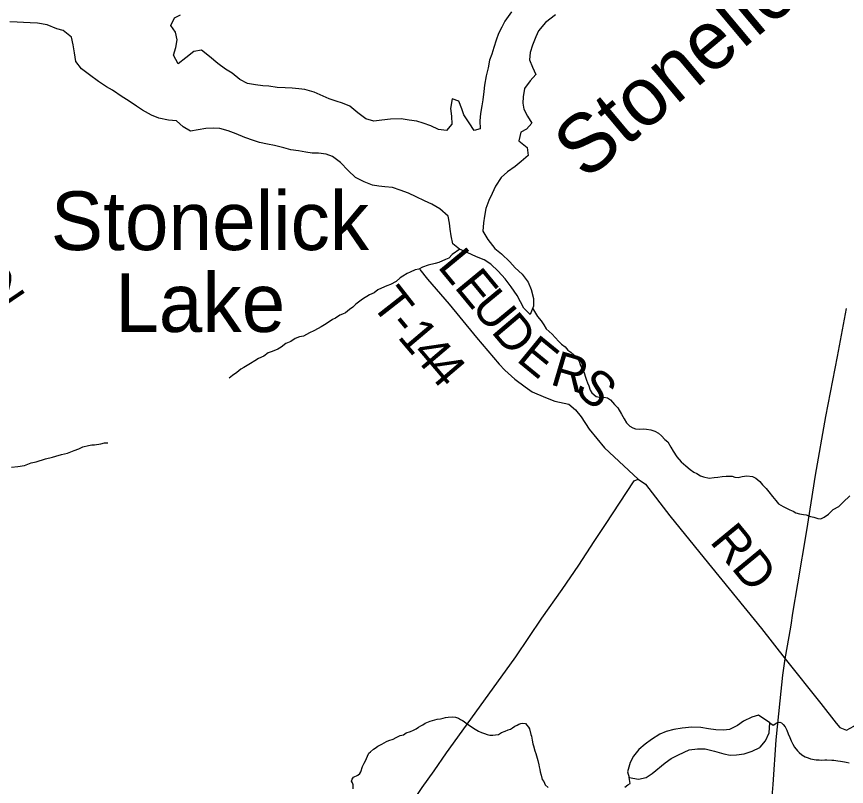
# Model space of a CAD drawing. Extents: x 1310247 to 1664935, y 235267 to 584339.
# Drawn here: x 1521833 to 1528906, y 442212 to 448769 of the extents above; entities that cross this region are included whole.
import ezdxf

# ---------------------------------------------------------------- set-up
doc = ezdxf.new("R2010")
doc.units = 0
for name, color, linetype in [('GM_X_Major_Lake', 7, 'Continuous'), ('GM_X_Major_Lake_Text', 7, 'Continuous'), ('GM_X_Major_River_Text', 7, 'Continuous'), ('GM_X_Minor_Lake', 7, 'Continuous'), ('GM_X_Minor_River', 7, 'Continuous'), ('GM_X_State_Route', 7, 'Continuous'), ('GM_X_Township_Road', 7, 'Continuous'), ('GM_X_Township_Road_Text', 7, 'Continuous')]:
    doc.layers.add(name, color=color, linetype=linetype)

msp = doc.modelspace()

# ---------------------------------------------------------------- linework, layer by layer
at = {"layer": 'GM_X_Major_Lake'}
for points in [[(1523188.3, 448635.1), (1523149.4, 448693.8), (1523178.4, 448757.4), (1523230.8, 448784.5)], [(1526051.9, 448808.1), (1525994.7, 448731), (1525969.8, 448679.4), (1525940.9, 448623.8), (1525921.9, 448568.1), (1525900.9, 448504.4), (1525883.9, 448448.6), (1525865.1, 448396.9), (1525852, 448333), (1525834.8, 448265.2), (1525821.4, 448183.3), (1525814.5, 448129.4), (1525807.3, 448059.5), (1525798.4, 448007.5), (1525787.3, 447943.7), (1525780.2, 447879.7), (1525785, 447811.5), (1525732.9, 447798.4), (1525690, 447863.2), (1525645.3, 447932.1), (1525628.2, 447982.4), (1525601.3, 448047), (1525545.7, 448068), (1525530.4, 447986.1), (1525541.2, 447919.8), (1525544, 447851.7), (1525497.2, 447798.5), (1525429.4, 447807.6), (1525364, 447836.8), (1525298.5, 447862), (1525244.8, 447878.9), (1525179, 447886), (1525111.3, 447897.2), (1525021.4, 447894.8), (1524947.3, 447886), (1524877.2, 447877.2), (1524809.7, 447898.4), (1524740.6, 447947.6), (1524673.7, 448006.8), (1524610.2, 448030), (1524556.6, 448048.9), (1524497, 448067.9), (1524421.7, 448103.3), (1524370.1, 448126.2), (1524290.6, 448147.6), (1524238.8, 448152.5), (1524180.9, 448159.5), (1524123.1, 448162.5), (1524053.2, 448165.7), (1523983.4, 448174.9), (1523931.6, 448179.8), (1523869.8, 448186.8), (1523800.1, 448200), (1523736.7, 448233.2), (1523669.7, 448286.4), (1523614.4, 448321.4), (1523547.3, 448368.6), (1523476.4, 448427.9), (1523409.4, 448483.1), (1523343.3, 448472.2), (1523276.5, 448417.3), (1523211.7, 448366.3), (1523171, 448439.1), (1523190.1, 448504.9), (1523203.2, 448570.7), (1523188.3, 448635.1)], [(1526427, 448783.7), (1526342, 448719), (1526280.9, 448648), (1526258, 448596.3), (1526230.8, 448524.7), (1526211.8, 448463), (1526204.7, 448399), (1526229.6, 448336.5), (1526258.5, 448274), (1526211.6, 448220.7), (1526162.5, 448155.5), (1526151.3, 448085.6), (1526148.4, 448031.6), (1526155.5, 447979.4), (1526188.5, 447920.7), (1526223.4, 447860.1), (1526180.5, 447808.7), (1526130.1, 447783.6), (1526112.9, 447711.8), (1526183.9, 447654.5), (1526192.6, 447584.3), (1526133.9, 447535.2), (1526083.2, 447492), (1526016.4, 447445.1), (1525963.7, 447398), (1525916.5, 447324.7), (1525885.4, 447261.2), (1525858.5, 447203.6), (1525833.3, 447133.9), (1525822.2, 447068), (1525813.2, 447012.1), (1525808, 446942.1), (1525848.7, 446869.3), (1525909.4, 446794.2), (1525966.5, 446747.2), (1526037.2, 446679.9), (1526082.3, 446629), (1526141.3, 446574), (1526192.1, 446507), (1526219, 446444.5)], [(1526219, 446444.5), (1526237.6, 446368.1), (1526238.5, 446302), (1526209.3, 446232.4), (1526156.3, 446285.4), (1526129.3, 446339.9), (1526100.2, 446392.5), (1526047.5, 446465.5), (1525996.8, 446536.4), (1525938, 446601.5), (1525875.1, 446658.6), (1525819.8, 446697.6), (1525752.3, 446722.8), (1525675, 446758.2), (1525609.6, 446787.3), (1525552.5, 446834.4), (1525537.7, 446902.7), (1525528.6, 446956.9), (1525523.5, 447009.1), (1525510.6, 447069.4), (1525441.7, 447130.6), (1525372.5, 447171.9), (1525309, 447199), (1525237.7, 447234.2), (1525174.3, 447265.4), (1525102.9, 447290.6), (1525037.3, 447311.8), (1524971.5, 447318.9), (1524919.7, 447323.8), (1524867.9, 447332.7), (1524796.4, 447360), (1524721.2, 447397.3), (1524660.2, 447456.4), (1524593.5, 447525.6), (1524524.5, 447576.9), (1524472.9, 447595.8), (1524407.1, 447604.9), (1524351.2, 447605.9), (1524299.4, 447612.8), (1524235.6, 447623.9), (1524169.9, 447635), (1524112.2, 447650), (1524030.7, 447671.5), (1523971, 447682.5), (1523903.3, 447695.7), (1523851.6, 447712.6), (1523778.1, 447737.9), (1523704.8, 447769.2), (1523635.3, 447794.4), (1523565.7, 447815.6), (1523509.9, 447818.6), (1523445.9, 447815.7), (1523379.8, 447804.8), (1523315.7, 447793.9), (1523252.3, 447829), (1523195.3, 447882), (1523127.5, 447885.2), (1523045.8, 447902.6), (1522984.4, 447929.7), (1522907.2, 447971.1), (1522855.9, 448006), (1522784.7, 448053.3), (1522733.3, 448084.2), (1522650.4, 448141.7), (1522599, 448170.6), (1522531.8, 448215.8), (1522454.9, 448271.2), (1522387.9, 448322.4), (1522339, 448387.3), (1522328.3, 448459.6), (1522315.5, 448527.9), (1522300.6, 448592.2), (1522229.7, 448649.5), (1522176, 448664.5), (1522094.7, 448697.9), (1522011.1, 448713.3), (1521949.2, 448716.4), (1521891.3, 448719.4), (1521839.4, 448722.3), (1521775.5, 448725.4)]]:
    msp.add_lwpolyline(points, dxfattribs=at)
at = {"layer": 'GM_X_Minor_Lake'}
for points in [[(1528254.1, 442754.6), (1528157.3, 442818.8), (1528098.9, 442801.9), (1528028.1, 442767.3), (1527977.3, 442730.3), (1527908.5, 442697.6), (1527858.3, 442690.7), (1527794.3, 442694), (1527730.4, 442703.4), (1527664.5, 442712.8), (1527588.5, 442716.3), (1527506.2, 442708), (1527433.9, 442697.5), (1527369.5, 442678.8), (1527315, 442655.9), (1527244, 442611.3), (1527191.1, 442572.3), (1527138.1, 442525.3), (1527090.9, 442468.1), (1527063.8, 442416.6), (1527040.2, 442336.9), (1527055.1, 442286.5), (1527133, 442274.8), (1527199.3, 442287.5), (1527250.1, 442322.5), (1527360.1, 442412.4), (1527410.9, 442449.5), (1527473.6, 442482.2), (1527566.6, 442522.4), (1527636.8, 442532.9), (1527700.9, 442531.6), (1527780.6, 442511.9), (1527862.2, 442488.1), (1527914.1, 442479), (1527970.2, 442481.9), (1528034.4, 442488.6), (1528103, 442511.2), (1528168.1, 442544)], [(1528168.1, 442544), (1528171.7, 442545.8), (1528214.9, 442599), (1528246.3, 442668.5), (1528254.1, 442754.6)]]:
    msp.add_lwpolyline(points, dxfattribs=at)
at = {"layer": 'GM_X_Minor_River'}
for points in [[(1525611.1, 446786.7), (1525545.7, 446741.2), (1525517.2, 446711.7), (1525489, 446700.1), (1525432.4, 446673), (1525400.3, 446665.5), (1525340, 446650.6), (1525291.6, 446633.3), (1525261.4, 446617.8), (1525231.2, 446610.3), (1525186.8, 446591), (1525162.6, 446579.4), (1525126.2, 446558), (1525101.9, 446542.4), (1525069.4, 446512.9), (1525020.9, 446485.6), (1524988.7, 446476.2), (1524942.3, 446454.9), (1524912.1, 446441.4), (1524879.6, 446415.9), (1524841.3, 446398.5), (1524782.6, 446361.4), (1524723.8, 446318.3), (1524699.4, 446292.7), (1524671, 446273.1), (1524636.5, 446245.6), (1524612.3, 446234), (1524588.2, 446226.4), (1524551.7, 446201), (1524525.5, 446189.4), (1524472.8, 446152.2), (1524428.3, 446124.9), (1524404, 446111.3), (1524367.7, 446091.8), (1524329.4, 446076.5), (1524278.9, 446047.3), (1524244.7, 446039.8), (1524208.4, 446026.4), (1524172, 446001), (1524127.6, 445983.7), (1524087.1, 445954.3), (1524058.8, 445936.8), (1524012.4, 445915.5), (1523978.2, 445904.1), (1523939.7, 445876.7), (1523895.3, 445857.4), (1523864.9, 445835.8), (1523826.5, 445814.5), (1523769.9, 445779.3), (1523743.6, 445765.8), (1523711.1, 445738.2), (1523672.6, 445710.8), (1523644.2, 445689.2)], [(1526231.2, 446284.6), (1526273.6, 446215.3), (1526303, 446178.7), (1526326.4, 446142.2), (1526347.9, 446109.8), (1526399.1, 446062.8), (1526424.7, 446034.3), (1526456.2, 446001.6), (1526477.8, 445977.2), (1526509.4, 445954.6), (1526531, 445926.1), (1526556.7, 445909.7), (1526584.3, 445885.1), (1526609.9, 445858.6), (1526627.5, 445834.2), (1526638.9, 445798), (1526652.5, 445771.7), (1526669.9, 445733.3), (1526683.3, 445696.9), (1526690.9, 445672.7), (1526700.5, 445648.5), (1526710, 445622.3), (1526721.5, 445588), (1526737.1, 445563.7), (1526772.6, 445533), (1526812.5, 445524.3), (1526838.6, 445525.8), (1526868.5, 445521.3), (1526894.3, 445504.8), (1526929.6, 445466.1), (1526957.2, 445435.5), (1526988.3, 445382.9), (1527011.6, 445342.4), (1527031.1, 445309.9), (1527060.6, 445279.3), (1527084.4, 445264.9), (1527108.3, 445256.5), (1527144.3, 445255.8), (1527176.4, 445257.3), (1527202.4, 445254.8), (1527238.3, 445248.2), (1527272.1, 445237.6), (1527303.9, 445221), (1527329.5, 445196.5), (1527357, 445168), (1527384.7, 445147.4), (1527410, 445100.9), (1527429.4, 445066.4), (1527460.7, 445019.8), (1527498, 444977), (1527537.4, 444942.3), (1527573, 444911.6), (1527606.6, 444888.9), (1527630.4, 444876.5), (1527662.1, 444855.9), (1527688, 444847.4), (1527735.9, 444836.5), (1527780, 444841.8), (1527810.1, 444845.3), (1527846.2, 444850.7), (1527880.3, 444854.1), (1527908.3, 444853.6), (1527932.4, 444855.2), (1527956.2, 444844.8), (1527982.2, 444844.3), (1528018.4, 444851.7), (1528056.5, 444857.1), (1528104.4, 444850.2), (1528134.3, 444837.7), (1528167.8, 444809), (1528191.4, 444780.5), (1528220.8, 444748), (1528244.4, 444719.5), (1528275.8, 444680.8), (1528303.2, 444648.3), (1528326.8, 444619.8), (1528366.4, 444597), (1528394.2, 444580.5), (1528424, 444568), (1528451.9, 444557.5), (1528475.6, 444543), (1528505.5, 444534.5), (1528539.4, 444527.9), (1528563.4, 444525.5), (1528601.2, 444510.8), (1528627.1, 444504.3), (1528663, 444493.7), (1528689, 444491.2), (1528717.2, 444504.8), (1528753.7, 444530.2), (1528792.4, 444571.6), (1528840.9, 444596.9), (1528877.5, 444632.3), (1528934.5, 444685.5)], [(1521789.7, 444931.2), (1521843.9, 444936.3), (1521900.1, 444945.3), (1521958.5, 444968.4), (1522000.7, 444975.7), (1522079.2, 445002.4), (1522139.5, 445015.4), (1522167.7, 445024.9), (1522216, 445040.1), (1522266.2, 445051.3), (1522324.6, 445072.4), (1522362.9, 445085.7), (1522397.2, 445103.2), (1522447.5, 445114.4), (1522473.6, 445119.9), (1522497.6, 445121.5), (1522551.8, 445130.6), (1522582, 445138.1), (1522610, 445139.6)], [(1524702.7, 442190.1), (1524703.3, 442226.2), (1524695.6, 442242.4), (1524687.8, 442256.5), (1524694.1, 442274.5), (1524704.4, 442290.3), (1524740.7, 442307.8), (1524759, 442321.5), (1524767.2, 442337.4), (1524782, 442381.2), (1524790.2, 442397.1), (1524796.5, 442411.1), (1524808.9, 442434.9), (1524815.2, 442450.8), (1524823.5, 442470.8), (1524835.9, 442494.6), (1524850.1, 442506.4), (1524874.5, 442528), (1524888.7, 442537.8), (1524913, 442553.4), (1524945.3, 442570.9), (1524985.7, 442594.3), (1525005.9, 442603.9), (1525044.1, 442615.3), (1525068.4, 442628.9), (1525102.7, 442644.4), (1525130.8, 442649.9), (1525155.1, 442667.5), (1525191.3, 442678.9), (1525217.6, 442690.5), (1525237.8, 442702.2), (1525258, 442715.9), (1525278.2, 442727.6), (1525294.4, 442737.3), (1525316.7, 442751), (1525342.9, 442760.5), (1525357, 442768.3), (1525417.3, 442783.3), (1525447.4, 442788.8), (1525469.5, 442792.4), (1525489.6, 442798.1), (1525511.7, 442801.7), (1525547.8, 442805.1), (1525573.8, 442802.7), (1525599.6, 442792.2), (1525617.5, 442781.9), (1525633.3, 442773.6), (1525649.2, 442763.3), (1525665, 442751), (1525718.4, 442714), (1525742.2, 442699.5), (1525770, 442683), (1525795.8, 442670.5), (1525821.7, 442662), (1525843.5, 442653.6), (1525865.5, 442649.2), (1525893.5, 442648.8), (1525915.6, 442650.4), (1525939.6, 442654), (1525965.9, 442669.6), (1525996.2, 442683.1)], [(1525996.2, 442683.1), (1526024.4, 442692.6), (1526042.5, 442700.3), (1526060.7, 442712), (1526080.9, 442723.7), (1526099.1, 442733.4), (1526115.3, 442741.2), (1526131.4, 442746.9), (1526147.5, 442750.6), (1526169.4, 442746.3), (1526183.2, 442734), (1526195, 442717.7), (1526204.7, 442701.5), (1526215.9, 442655.2), (1526221.7, 442641.1), (1526227.1, 442606.9), (1526234.6, 442574.7), (1526240.3, 442556.6), (1526249.6, 442514.3), (1526259.2, 442492.1), (1526276.2, 442431.6), (1526283.6, 442395.4), (1526287.4, 442379.3), (1526293, 442357.1), (1526296.6, 442335), (1526304.2, 442308.8), (1526313.6, 442270.6), (1526327.3, 442252.3), (1526338.9, 442226), (1526364.5, 442203.5)], [(1528254.1, 442754.6), (1528281.2, 442733.8), (1528311.5, 442753.3), (1528337.7, 442758.9), (1528351.6, 442754.6), (1528367.4, 442740.3), (1528383, 442718), (1528398.6, 442689.6), (1528410.1, 442659.4), (1528423.6, 442629.1)], [(1528423.6, 442629.1), (1528435.1, 442598.8), (1528448.6, 442570.5), (1528464.2, 442546.1), (1528487.7, 442513.7), (1528503.5, 442499.4), (1528527.2, 442480.9), (1528554.9, 442464.4), (1528578.8, 442456), (1528600.7, 442447.5), (1528648.6, 442438.7), (1528674.6, 442438.2), (1528692.6, 442435.9), (1528720.6, 442437.5), (1528738.7, 442437.1), (1528780.7, 442434.4), (1528798.7, 442434.1), (1528832.6, 442429.5), (1528856.6, 442427.1), (1528888.6, 442422.5), (1528902.5, 442418.2), (1528930.4, 442413.8)], [(1527017.2, 442206.3), (1527043.5, 442225.9), (1527061.7, 442237.6), (1527055.1, 442286.5)]]:
    msp.add_lwpolyline(points, dxfattribs=at)
at = {"layer": 'GM_X_State_Route'}
msp.add_lwpolyline([(1528261, 441988.6), (1528282.1, 442226.9), (1528308.4, 442607.9), (1528341.3, 442940.3), (1528364.9, 443160), (1528384, 443299.4), (1528418.1, 443487.3), (1528434.1, 443585.7), (1528449.7, 443686), (1528491.3, 443936.3), (1528567.4, 444392), (1528643.7, 444863.7), (1528731.7, 445361.6), (1528830.3, 445873), (1528907.7, 446282.9)], dxfattribs=at)
at = {"layer": 'GM_X_Township_Road'}
for points in [[(1525270.3, 446614.9), (1525336.6, 446533.5), (1525520, 446319.7), (1525609.7, 446209.9), (1525753.9, 446034.9), (1525945.1, 445809), (1525996, 445758), (1526080.3, 445680.3), (1526168.9, 445616.5), (1526227.9, 445571.3), (1526340.8, 445525), (1526422, 445493.4), (1526541.3, 445467.1), (1526596.2, 445417.9), (1526644.9, 445359), (1526712.7, 445253.5), (1526843.3, 445094.8), (1527092.5, 444864.8)], [(1527092.5, 444864.8), (1527131.9, 444828.4), (1527193.3, 444784.8), (1527400.2, 444515.6), (1527692.8, 444155.2), (1528180.9, 443557.1), (1528384, 443299.4), (1528688.5, 442917), (1528817.8, 442750.5), (1528850.2, 442713.3), (1528906.7, 442692.3), (1528968.1, 442726.2), (1529018.2, 442771.5), (1529099.5, 442839.8)], [(1525519.7, 442529.3), (1526087.4, 443316.7), (1526309.3, 443644.7), (1526483.9, 443890.1), (1526624.2, 444095.3), (1526756.4, 444297.1), (1526852, 444442.2), (1527096.2, 444813.9), (1527131.9, 444828.4)], [(1524437.3, 440933.3), (1524851.1, 441551.4), (1524997.2, 441772.7), (1525132.8, 441970.2), (1525291.1, 442203.2), (1525391.7, 442343.3), (1525496.9, 442497.6), (1525519.7, 442529.3)]]:
    msp.add_lwpolyline(points, dxfattribs=at)

# ---------------------------------------------------------------- texts
at = {"layer": 'GM_X_Major_Lake_Text'}
for s, rotation, p in [('Stonelick', 0.00149, (1522124.5, 446779.8)), ('Lake', 0.00161, (1522673.6, 446082.3))]:
    msp.add_text(s, height=499.99, rotation=rotation, dxfattribs=at).set_placement(p)
at = {"layer": 'GM_X_Major_River_Text'}
msp.add_text('Stonelick', height=500, rotation=40.0003, dxfattribs=at).set_placement((1526682.9, 447364.9))
at = {"layer": 'GM_X_Township_Road_Text'}
for s, rotation, p in [('L', 309.50049, (1525414.6, 446637.4)), ('T-2732', 34.04694, (1520865.6, 445716.3)), ('E', 309.50281, (1525557.3, 446464.2)), ('T', 308.08623, (1524848.1, 446319.5)), ('U', 309.51385, (1525700.1, 446291)), ('-', 309.83894, (1524992.8, 446135.1)), ('D', 310.25023, (1525870.8, 446084.2)), ('1', 310.17764, (1525073, 446039)), ('4', 310.32175, (1525192.8, 445897.1)), ('E', 320.71123, (1526084, 445840.8)), ('R', 343.53254, (1526372.2, 445638)), ('4', 310.3565, (1525312.4, 445756.1)), ('S', 317.12384, (1526577, 445586.1)), ('RD', 309.42781, (1527734.2, 444295.4))]:
    msp.add_text(s, height=300, rotation=rotation, dxfattribs=at).set_placement(p)

doc.saveas('drawing.dxf')
